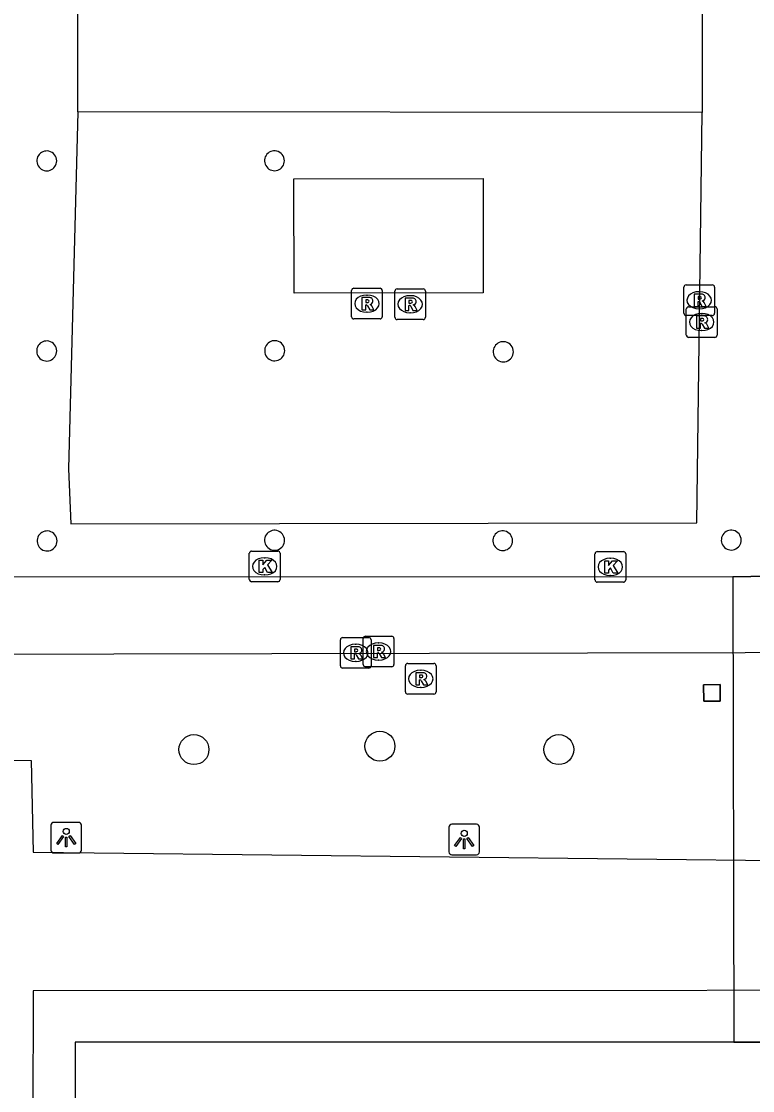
# Model space of a CAD drawing. Extents: x 161477 to 163040, y 383680 to 384868.
# Drawn here: x 162035.25 to 162059.1, y 384239.31 to 384274.2 of the extents above; entities that cross this region are included whole.
import ezdxf

# ---------------------------------------------------------------- set-up
doc = ezdxf.new("R2010")
doc.units = 0
for name, color, linetype in [('IMGEO_Boom', 7, 'Continuous'), ('IMGEO_Dek', 7, 'Continuous'), ('IMGEO_Groenvoorziening', 7, 'Continuous'), ('IMGEO_Hek', 7, 'Continuous'), ('IMGEO_Kolk', 7, 'Continuous'), ('IMGEO_Lichtpunt', 7, 'Continuous'), ('IMGEO_Pand', 7, 'Continuous'), ('IMGEO_Pand_overbouw', 7, 'Continuous'), ('IMGEO_Pijler', 7, 'Continuous'), ('IMGEO_Rioolput', 7, 'Continuous'), ('IMGEO_Voetpad_gesloten', 7, 'Continuous'), ('IMGEO_Voetpad_open', 7, 'Continuous')]:
    doc.layers.add(name, color=color, linetype=linetype)

msp = doc.modelspace()

# ---------------------------------------------------------------- linework, layer by layer
at = {"layer": 'IMGEO_Boom'}
for centre in [(162040.876, 384250.439), (162046.943, 384250.551), (162052.779, 384250.44)]:
    msp.add_circle(centre, 0.489, dxfattribs=at)
at = {"layer": 'IMGEO_Dek'}
msp.add_lwpolyline([(162060.816, 384256.115), (162058.456, 384256.073), (162058.494, 384240.893), (162060.867, 384240.892)], close=True, dxfattribs=at)
at = {"layer": 'IMGEO_Groenvoorziening'}
msp.add_lwpolyline([(162058.044, 384252.024), (162057.507, 384252.021), (162057.504, 384252.558), (162058.041, 384252.561), (162058.044, 384252.024)], dxfattribs=at)
at = {"layer": 'IMGEO_Hek'}
for points in [[(162037.084, 384271.25), (162036.783, 384259.603)], [(162057.284, 384257.842), (162057.456, 384271.229)], [(162036.783, 384259.603), (162036.863, 384257.802)], [(162036.863, 384257.802), (162057.284, 384257.842)]]:
    msp.add_lwpolyline(points, dxfattribs=at)
at = {"layer": 'IMGEO_Kolk'}
for p, q in [((162042.682, 384255.992), (162042.682, 384256.844)), ((162042.757, 384256.918), (162043.609, 384256.918)), ((162043.683, 384256.844), (162043.683, 384255.992)), ((162053.959, 384255.975), (162053.959, 384256.827)), ((162054.034, 384256.901), (162054.886, 384256.901)), ((162054.96, 384256.827), (162054.96, 384255.975)), ((162043.17, 384256.698), (162043.195, 384256.698)), ((162054.447, 384256.681), (162054.472, 384256.681)), ((162043.193, 384256.138), (162043.168, 384256.138)), ((162054.47, 384256.121), (162054.445, 384256.121)), ((162043.609, 384255.918), (162042.757, 384255.918)), ((162054.886, 384255.901), (162054.034, 384255.901))]:
    msp.add_line(p, q, dxfattribs=at)
for points in [[(162042.682, 384255.992), (162042.682, 384256.844)], [(162042.757, 384256.918), (162043.609, 384256.918)], [(162043.683, 384256.844), (162043.683, 384255.992)], [(162053.959, 384255.975), (162053.959, 384256.827)], [(162054.034, 384256.901), (162054.886, 384256.901)], [(162054.96, 384256.827), (162054.96, 384255.975)], [(162043.003, 384256.618), (162043.126, 384256.618), (162043.126, 384256.467), (162043.256, 384256.618), (162043.42, 384256.618), (162043.274, 384256.467), (162043.427, 384256.218), (162043.275, 384256.218), (162043.19, 384256.382), (162043.126, 384256.315), (162043.126, 384256.218), (162043.003, 384256.218), (162043.003, 384256.618)], [(162054.28, 384256.601), (162054.403, 384256.601), (162054.403, 384256.45), (162054.533, 384256.601), (162054.697, 384256.601), (162054.551, 384256.45), (162054.704, 384256.201), (162054.552, 384256.201), (162054.467, 384256.365), (162054.403, 384256.298), (162054.403, 384256.201), (162054.28, 384256.201), (162054.28, 384256.601)], [(162043.609, 384255.918), (162042.757, 384255.918)], [(162054.886, 384255.901), (162054.034, 384255.901)]]:
    msp.add_lwpolyline(points, dxfattribs=at)
for centre, start, end in [((162042.759, 384256.842), 91.552, 178.448), ((162042.759, 384256.842), 91.552, 178.448), ((162043.607, 384256.842), 1.552, 88.448), ((162043.607, 384256.842), 1.552, 88.448), ((162054.036, 384256.825), 91.552, 178.448), ((162054.036, 384256.825), 91.552, 178.448), ((162054.884, 384256.825), 1.552, 88.448), ((162054.884, 384256.825), 1.552, 88.448), ((162042.759, 384255.994), 181.552, 268.448), ((162042.759, 384255.994), 181.552, 268.448), ((162043.607, 384255.994), 271.552, 358.448), ((162043.607, 384255.994), 271.552, 358.448), ((162054.036, 384255.977), 181.552, 268.448), ((162054.036, 384255.977), 181.552, 268.448), ((162054.884, 384255.977), 271.552, 358.448), ((162054.884, 384255.977), 271.552, 358.448)]:
    msp.add_arc(centre, 0.0765, start, end, dxfattribs=at)
for centre, major_axis, ratio, start_param, end_param in [((162043.169, 384256.418), (-0.387, 0.002), 0.722429, 4.712389, 7.853982), ((162043.194, 384256.418), (-0.39, 0.002), 0.717154, 1.570796, 4.712389), ((162054.446, 384256.401), (-0.387, 0.002), 0.722429, 4.712389, 7.853982), ((162054.471, 384256.401), (-0.39, 0.002), 0.717154, 1.570796, 4.712389)]:
    msp.add_ellipse(centre, major_axis=major_axis, ratio=ratio, start_param=start_param, end_param=end_param, dxfattribs=at)
at = {"layer": 'IMGEO_Lichtpunt'}
for p, q in [((162037.112, 384248.066), (162036.304, 384248.066)), ((162037.112, 384248.066), (162036.304, 384248.066)), ((162050.096, 384248.004), (162049.288, 384248.004)), ((162050.096, 384248.004), (162049.288, 384248.004)), ((162036.21, 384247.971), (162036.21, 384247.164)), ((162036.21, 384247.971), (162036.21, 384247.164)), ((162037.206, 384247.164), (162037.206, 384247.971)), ((162037.206, 384247.164), (162037.206, 384247.971)), ((162049.194, 384247.909), (162049.194, 384247.102)), ((162049.194, 384247.909), (162049.194, 384247.102)), ((162050.19, 384247.102), (162050.19, 384247.909)), ((162050.19, 384247.102), (162050.19, 384247.909)), ((162036.304, 384247.07), (162037.112, 384247.07)), ((162036.304, 384247.07), (162037.112, 384247.07)), ((162049.288, 384247.008), (162050.096, 384247.008)), ((162049.288, 384247.008), (162050.096, 384247.008))]:
    msp.add_line(p, q, dxfattribs=at)
for points in [[(162036.584, 384247.635), (162036.623, 384247.607), (162036.435, 384247.345), (162036.397, 384247.372), (162036.584, 384247.635)], [(162036.686, 384247.587), (162036.733, 384247.587), (162036.733, 384247.265), (162036.686, 384247.265), (162036.686, 384247.587)], [(162036.796, 384247.607), (162036.834, 384247.634), (162037.021, 384247.372), (162036.982, 384247.344), (162036.796, 384247.607)], [(162049.568, 384247.573), (162049.607, 384247.545), (162049.419, 384247.283), (162049.381, 384247.31), (162049.568, 384247.573)], [(162049.67, 384247.525), (162049.717, 384247.525), (162049.717, 384247.203), (162049.67, 384247.203), (162049.67, 384247.525)], [(162049.78, 384247.545), (162049.818, 384247.572), (162050.005, 384247.31), (162049.966, 384247.282), (162049.78, 384247.545)]]:
    msp.add_lwpolyline(points, dxfattribs=at)
for centre in [(162036.709, 384247.769), (162049.693, 384247.707)]:
    msp.add_circle(centre, 0.0994, dxfattribs=at)
for centre, start, end in [((162036.304, 384247.971), 90, 180), ((162036.304, 384247.971), 90, 180), ((162037.112, 384247.971), 0, 90), ((162037.112, 384247.971), 0, 90), ((162049.288, 384247.909), 90, 180), ((162049.288, 384247.909), 90, 180), ((162050.096, 384247.909), 0, 90), ((162050.096, 384247.909), 0, 90), ((162036.304, 384247.164), 180, 270), ((162036.304, 384247.164), 180, 270), ((162037.112, 384247.164), 270, 0), ((162037.112, 384247.164), 270, 360), ((162049.288, 384247.102), 180, 270), ((162049.288, 384247.102), 180, 270), ((162050.096, 384247.102), 270, 0), ((162050.096, 384247.102), 270, 360)]:
    msp.add_arc(centre, 0.0946, start, end, dxfattribs=at)
at = {"layer": 'IMGEO_Pand'}
for points in [[(162057.395, 384291.621), (162057.445, 384291.621), (162057.45, 384281.644), (162057.456, 384271.229), (162037.084, 384271.251), (162037.08, 384278.956), (162037.084, 384281.436), (162037.084, 384281.639), (162037.079, 384283.923), (162037.075, 384288.874), (162037.083, 384291.632)], [(162050.306, 384269.071), (162050.309, 384265.341), (162044.14, 384265.336), (162044.137, 384269.066), (162050.306, 384269.071)], [(162082.399, 384225.651), (162082.408, 384231.898), (162082.412, 384234.268), (162082.422, 384240.901), (162061.823, 384240.891), (162060.867, 384240.892), (162058.494, 384240.893), (162057.612, 384240.894), (162036.997, 384240.896), (162036.996, 384234.345), (162036.996, 384231.857), (162036.996, 384231.817), (162036.996, 384228.133), (162037.096, 384226.903)]]:
    msp.add_lwpolyline(points, dxfattribs=at)
for centre, radius, start, end in [((162036.074, 384269.647), 0.324, 77.1604, 359.9821), ((162043.502, 384269.651), 0.324, 77.0494, 0.0481), ((162036.073, 384269.646), 0.325, 0.1412, 77.0013), ((162043.502, 384269.651), 0.323, 359.954, 77.1435), ((162036.071, 384263.445), 0.327, 77.1704, 0.0613), ((162036.072, 384263.445), 0.326, 0.0392, 77.1925), ((162043.51, 384263.453), 0.328, 77.2103, 0.0655), ((162043.512, 384263.454), 0.326, 359.8332, 77.4426), ((162050.967, 384263.419), 0.33, 77.8293, 358.8075), ((162050.966, 384263.418), 0.33, 358.8942, 77.7425), ((162036.085, 384257.247), 0.326, 77.0603, 0.127), ((162036.086, 384257.248), 0.325, 359.933, 77.2542), ((162043.505, 384257.27), 0.327, 77.1704, 0.0613), ((162043.506, 384257.27), 0.326, 0.0392, 77.1925), ((162050.948, 384257.256), 0.321, 77.2214, 0.0088), ((162050.948, 384257.256), 0.321, 0.0249, 77.2054), ((162058.405, 384257.277), 0.325, 77.09, 0.0525), ((162058.404, 384257.276), 0.325, 0.1412, 77.0013)]:
    msp.add_arc(centre, radius, start, end, dxfattribs=at)
at = {"layer": 'IMGEO_Pand_overbouw'}
for points in [[(162186.119, 384257.793), (162065.798, 384257.911), (162065.628, 384257.91), (162065.607, 384262.795), (162063.277, 384262.784), (162063.278, 384262.684), (162059.481, 384262.665), (162059.529, 384281.645), (162057.45, 384281.657), (162057.45, 384281.644), (162057.456, 384271.229), (162037.084, 384271.251), (162037.08, 384278.956), (162037.084, 384281.436), (162037.084, 384281.639), (162019.702, 384281.634)], [(162019.714, 384256.084), (162058.456, 384256.073), (162060.816, 384256.115), (162156.344, 384256.098)]]:
    msp.add_lwpolyline(points, dxfattribs=at)
msp.add_lwpolyline([(162050.309, 384265.341), (162044.14, 384265.336), (162044.137, 384269.066), (162050.306, 384269.071)], close=True, dxfattribs=at)
at = {"layer": 'IMGEO_Pijler'}
msp.add_lwpolyline([(162057.504, 384252.558), (162057.507, 384252.021), (162058.044, 384252.024), (162058.041, 384252.561)], close=True, dxfattribs=at)
at = {"layer": 'IMGEO_Rioolput'}
for p, q in [((162046.094, 384265.49), (162046.946, 384265.49)), ((162047.504, 384265.47), (162048.356, 384265.47)), ((162056.859, 384264.674), (162056.859, 384265.526)), ((162056.934, 384265.6), (162057.786, 384265.6)), ((162057.86, 384265.526), (162057.86, 384264.674)), ((162046.019, 384264.564), (162046.019, 384265.416)), ((162046.507, 384265.27), (162046.532, 384265.27)), ((162047.02, 384265.416), (162047.02, 384264.564)), ((162047.429, 384264.544), (162047.429, 384265.396)), ((162047.917, 384265.25), (162047.942, 384265.25)), ((162048.43, 384265.396), (162048.43, 384264.544)), ((162057.347, 384265.38), (162057.372, 384265.38)), ((162056.939, 384263.964), (162056.939, 384264.816)), ((162057.014, 384264.89), (162057.866, 384264.89)), ((162057.37, 384264.82), (162057.345, 384264.82)), ((162057.94, 384264.816), (162057.94, 384263.964)), ((162046.946, 384264.49), (162046.094, 384264.49)), ((162046.53, 384264.71), (162046.505, 384264.71)), ((162048.356, 384264.47), (162047.504, 384264.47)), ((162047.94, 384264.69), (162047.915, 384264.69)), ((162057.786, 384264.6), (162056.934, 384264.6)), ((162057.427, 384264.67), (162057.452, 384264.67)), ((162057.45, 384264.11), (162057.425, 384264.11)), ((162057.866, 384263.89), (162057.014, 384263.89)), ((162045.652, 384253.171), (162045.652, 384254.023)), ((162045.727, 384254.097), (162046.579, 384254.097)), ((162046.399, 384253.214), (162046.399, 384254.066)), ((162046.474, 384254.14), (162047.326, 384254.14)), ((162046.653, 384254.023), (162046.653, 384253.171)), ((162047.4, 384254.066), (162047.4, 384253.214)), ((162046.14, 384253.877), (162046.165, 384253.877)), ((162046.887, 384253.92), (162046.912, 384253.92)), ((162046.163, 384253.317), (162046.138, 384253.317)), ((162046.91, 384253.36), (162046.885, 384253.36)), ((162047.849, 384253.25), (162048.701, 384253.25)), ((162046.579, 384253.097), (162045.727, 384253.097)), ((162047.326, 384253.14), (162046.474, 384253.14)), ((162047.774, 384252.324), (162047.774, 384253.176)), ((162048.262, 384253.03), (162048.287, 384253.03)), ((162048.775, 384253.176), (162048.775, 384252.324)), ((162048.701, 384252.25), (162047.849, 384252.25)), ((162048.285, 384252.47), (162048.26, 384252.47))]:
    msp.add_line(p, q, dxfattribs=at)
for points in [[(162046.094, 384265.49), (162046.946, 384265.49)], [(162047.504, 384265.47), (162048.356, 384265.47)], [(162056.859, 384264.674), (162056.859, 384265.526)], [(162056.934, 384265.6), (162057.786, 384265.6)], [(162057.86, 384265.526), (162057.86, 384264.674)], [(162046.019, 384264.564), (162046.019, 384265.416)], [(162046.608, 384265.188), (162046.356, 384265.19), (162046.356, 384264.79)], [(162046.534, 384265.109), (162046.48, 384265.109), (162046.48, 384265.028)], [(162047.02, 384265.416), (162047.02, 384264.564)], [(162047.429, 384264.544), (162047.429, 384265.396)], [(162048.018, 384265.168), (162047.766, 384265.17), (162047.766, 384264.77)], [(162047.944, 384265.089), (162047.89, 384265.089), (162047.89, 384265.008)], [(162048.43, 384265.396), (162048.43, 384264.544)], [(162057.448, 384265.298), (162057.196, 384265.3), (162057.196, 384264.9)], [(162057.374, 384265.219), (162057.32, 384265.219), (162057.32, 384265.138)], [(162057.32, 384265.138), (162057.372, 384265.138)], [(162046.356, 384264.79), (162046.48, 384264.79), (162046.48, 384264.952), (162046.491, 384264.952)], [(162046.48, 384265.028), (162046.532, 384265.028)], [(162046.538, 384264.923), (162046.609, 384264.79), (162046.749, 384264.79), (162046.684, 384264.916)], [(162047.766, 384264.77), (162047.89, 384264.77), (162047.89, 384264.932), (162047.901, 384264.932)], [(162047.89, 384265.008), (162047.942, 384265.008)], [(162047.948, 384264.903), (162048.019, 384264.77), (162048.159, 384264.77), (162048.094, 384264.896)], [(162056.939, 384263.964), (162056.939, 384264.816)], [(162057.014, 384264.89), (162057.866, 384264.89)], [(162057.196, 384264.9), (162057.32, 384264.9), (162057.32, 384265.062), (162057.331, 384265.062)], [(162057.378, 384265.033), (162057.449, 384264.9), (162057.589, 384264.9), (162057.524, 384265.026)], [(162057.94, 384264.816), (162057.94, 384263.964)], [(162046.946, 384264.49), (162046.094, 384264.49)], [(162048.356, 384264.47), (162047.504, 384264.47)], [(162057.786, 384264.6), (162056.934, 384264.6)], [(162057.528, 384264.588), (162057.276, 384264.59), (162057.276, 384264.19)], [(162057.454, 384264.509), (162057.4, 384264.509), (162057.4, 384264.428)], [(162057.4, 384264.428), (162057.452, 384264.428)], [(162057.276, 384264.19), (162057.4, 384264.19), (162057.4, 384264.352), (162057.411, 384264.352)], [(162057.458, 384264.323), (162057.529, 384264.19), (162057.669, 384264.19), (162057.604, 384264.316)], [(162057.866, 384263.89), (162057.014, 384263.89)], [(162045.652, 384253.171), (162045.652, 384254.023)], [(162045.727, 384254.097), (162046.579, 384254.097)], [(162046.399, 384253.214), (162046.399, 384254.066)], [(162046.474, 384254.14), (162047.326, 384254.14)], [(162046.653, 384254.023), (162046.653, 384253.171)], [(162047.4, 384254.066), (162047.4, 384253.214)], [(162046.241, 384253.795), (162045.989, 384253.797), (162045.989, 384253.397)], [(162046.167, 384253.716), (162046.113, 384253.716), (162046.113, 384253.635)], [(162046.113, 384253.635), (162046.165, 384253.635)], [(162046.988, 384253.838), (162046.736, 384253.84), (162046.736, 384253.44)], [(162046.736, 384253.44), (162046.86, 384253.44), (162046.86, 384253.602), (162046.871, 384253.602)], [(162046.914, 384253.759), (162046.86, 384253.759), (162046.86, 384253.678)], [(162046.86, 384253.678), (162046.912, 384253.678)], [(162045.989, 384253.397), (162046.113, 384253.397), (162046.113, 384253.559), (162046.124, 384253.559)], [(162046.171, 384253.53), (162046.242, 384253.397), (162046.382, 384253.397), (162046.317, 384253.523)], [(162046.918, 384253.573), (162046.989, 384253.44), (162047.129, 384253.44), (162047.064, 384253.566)], [(162047.849, 384253.25), (162048.701, 384253.25)], [(162046.579, 384253.097), (162045.727, 384253.097)], [(162047.326, 384253.14), (162046.474, 384253.14)], [(162047.774, 384252.324), (162047.774, 384253.176)], [(162048.363, 384252.948), (162048.111, 384252.95), (162048.111, 384252.55)], [(162048.775, 384253.176), (162048.775, 384252.324)], [(162048.111, 384252.55), (162048.235, 384252.55), (162048.235, 384252.712), (162048.246, 384252.712)], [(162048.289, 384252.869), (162048.235, 384252.869), (162048.235, 384252.788)], [(162048.235, 384252.788), (162048.287, 384252.788)], [(162048.293, 384252.683), (162048.364, 384252.55), (162048.504, 384252.55), (162048.439, 384252.676)], [(162048.701, 384252.25), (162047.849, 384252.25)]]:
    msp.add_lwpolyline(points, dxfattribs=at)
for centre, radius, start, end in [((162046.096, 384265.414), 0.0765, 91.552, 178.448), ((162046.096, 384265.414), 0.0765, 91.552, 178.448), ((162046.944, 384265.414), 0.0765, 1.552, 88.448), ((162046.944, 384265.414), 0.0765, 1.552, 88.448), ((162047.506, 384265.394), 0.0765, 91.552, 178.448), ((162047.506, 384265.394), 0.0765, 91.552, 178.448), ((162048.354, 384265.394), 0.0765, 1.552, 88.448), ((162048.354, 384265.394), 0.0765, 1.552, 88.448), ((162056.936, 384265.524), 0.0765, 91.552, 178.448), ((162056.936, 384265.524), 0.0765, 91.552, 178.448), ((162057.784, 384265.524), 0.0765, 1.552, 88.448), ((162057.784, 384265.524), 0.0765, 1.552, 88.448), ((162046.54, 384265.013), 0.0964, 77.0061, 93.1865), ((162046.554, 384265.07), 0.0378, 276.6634, 79.6772), ((162046.607, 384265.078), 0.109, 350.3612, 89.416), ((162047.95, 384264.993), 0.0964, 77.0061, 93.1865), ((162047.964, 384265.05), 0.0378, 276.6634, 79.6772), ((162048.017, 384265.058), 0.109, 350.3612, 89.416), ((162057.356, 384265.327), 0.19, 274.7715, 282.9687), ((162057.38, 384265.123), 0.0964, 77.0061, 93.1865), ((162057.394, 384265.18), 0.0378, 276.6634, 79.6772), ((162057.447, 384265.188), 0.109, 350.3612, 89.416), ((162057.445, 384265.188), 0.112, 277.5842, 350.9817), ((162046.49, 384264.899), 0.0533, 26.0293, 88.6989), ((162046.516, 384265.217), 0.19, 274.7715, 282.9687), ((162046.605, 384265.078), 0.112, 277.5842, 350.9817), ((162046.589, 384264.863), 0.108, 29.5134, 73.7905), ((162047.9, 384264.879), 0.0533, 26.0293, 88.6989), ((162047.926, 384265.197), 0.19, 274.7715, 282.9687), ((162048.015, 384265.058), 0.112, 277.5842, 350.9817), ((162047.999, 384264.843), 0.108, 29.5134, 73.7905), ((162057.016, 384264.814), 0.0765, 91.552, 178.448), ((162057.016, 384264.814), 0.0765, 91.552, 178.448), ((162057.33, 384265.009), 0.0533, 26.0293, 88.6989), ((162057.429, 384264.973), 0.108, 29.5134, 73.7905), ((162057.864, 384264.814), 0.0765, 1.552, 88.448), ((162057.864, 384264.814), 0.0765, 1.552, 88.448), ((162046.096, 384264.566), 0.0765, 181.552, 268.448), ((162046.096, 384264.566), 0.0765, 181.552, 268.448), ((162046.944, 384264.566), 0.0765, 271.552, 358.448), ((162046.944, 384264.566), 0.0765, 271.552, 358.448), ((162047.506, 384264.546), 0.0765, 181.552, 268.448), ((162047.506, 384264.546), 0.0765, 181.552, 268.448), ((162048.354, 384264.546), 0.0765, 271.552, 358.448), ((162048.354, 384264.546), 0.0765, 271.552, 358.448), ((162056.936, 384264.676), 0.0765, 181.552, 268.448), ((162056.936, 384264.676), 0.0765, 181.552, 268.448), ((162057.436, 384264.617), 0.19, 274.7715, 282.9687), ((162057.46, 384264.413), 0.0964, 77.0061, 93.1865), ((162057.474, 384264.47), 0.0378, 276.6634, 79.6772), ((162057.527, 384264.478), 0.109, 350.3612, 89.416), ((162057.525, 384264.478), 0.112, 277.5842, 350.9817), ((162057.784, 384264.676), 0.0765, 271.552, 358.448), ((162057.784, 384264.676), 0.0765, 271.552, 358.448), ((162057.41, 384264.299), 0.0533, 26.0293, 88.6989), ((162057.509, 384264.263), 0.108, 29.5134, 73.7905), ((162057.016, 384263.966), 0.0765, 181.552, 268.448), ((162057.016, 384263.966), 0.0765, 181.552, 268.448), ((162057.864, 384263.966), 0.0765, 271.552, 358.448), ((162057.864, 384263.966), 0.0765, 271.552, 358.448), ((162045.729, 384254.021), 0.0765, 91.552, 178.448), ((162045.729, 384254.021), 0.0765, 91.552, 178.448), ((162046.476, 384254.064), 0.0765, 91.552, 178.448), ((162046.476, 384254.064), 0.0765, 91.552, 178.448), ((162046.577, 384254.021), 0.0765, 1.552, 88.448), ((162046.577, 384254.021), 0.0765, 1.552, 88.448), ((162047.324, 384254.064), 0.0765, 1.552, 88.448), ((162047.324, 384254.064), 0.0765, 1.552, 88.448), ((162046.149, 384253.824), 0.19, 274.7715, 282.9687), ((162046.173, 384253.62), 0.0964, 77.0061, 93.1865), ((162046.187, 384253.677), 0.0378, 276.6634, 79.6772), ((162046.24, 384253.685), 0.109, 350.3612, 89.416), ((162046.238, 384253.685), 0.112, 277.5842, 350.9817), ((162046.87, 384253.549), 0.0533, 26.0293, 88.6989), ((162046.896, 384253.867), 0.19, 274.7715, 282.9687), ((162046.92, 384253.663), 0.0964, 77.0061, 93.1865), ((162046.934, 384253.72), 0.0378, 276.6634, 79.6772), ((162046.987, 384253.728), 0.109, 350.3612, 89.416), ((162046.985, 384253.728), 0.112, 277.5842, 350.9817), ((162046.969, 384253.513), 0.108, 29.5134, 73.7905), ((162046.123, 384253.506), 0.0533, 26.0293, 88.6989), ((162046.222, 384253.47), 0.108, 29.5134, 73.7905), ((162047.851, 384253.174), 0.0765, 91.552, 178.448), ((162047.851, 384253.174), 0.0765, 91.552, 178.448), ((162048.699, 384253.174), 0.0765, 1.552, 88.448), ((162048.699, 384253.174), 0.0765, 1.552, 88.448), ((162045.729, 384253.173), 0.0765, 181.552, 268.448), ((162045.729, 384253.173), 0.0765, 181.552, 268.448), ((162046.476, 384253.216), 0.0765, 181.552, 268.448), ((162046.476, 384253.216), 0.0765, 181.552, 268.448), ((162046.577, 384253.173), 0.0765, 271.552, 358.448), ((162046.577, 384253.173), 0.0765, 271.552, 358.448), ((162047.324, 384253.216), 0.0765, 271.552, 358.448), ((162047.324, 384253.216), 0.0765, 271.552, 358.448), ((162048.362, 384252.838), 0.109, 350.3612, 89.416), ((162048.245, 384252.659), 0.0533, 26.0293, 88.6989), ((162048.271, 384252.977), 0.19, 274.7715, 282.9687), ((162048.295, 384252.773), 0.0964, 77.0061, 93.1865), ((162048.309, 384252.83), 0.0378, 276.6634, 79.6772), ((162048.36, 384252.838), 0.112, 277.5842, 350.9817), ((162048.344, 384252.623), 0.108, 29.5134, 73.7905), ((162047.851, 384252.326), 0.0765, 181.552, 268.448), ((162047.851, 384252.326), 0.0765, 181.552, 268.448), ((162048.699, 384252.326), 0.0765, 271.552, 358.448), ((162048.699, 384252.326), 0.0765, 271.552, 358.448)]:
    msp.add_arc(centre, radius, start, end, dxfattribs=at)
for centre, major_axis, ratio, start_param, end_param in [((162046.506, 384264.99), (-0.387, 0.002), 0.722429, 4.712389, 7.853982), ((162046.531, 384264.99), (-0.39, 0.002), 0.717154, 1.570796, 4.712389), ((162047.916, 384264.97), (-0.387, 0.002), 0.722429, 4.712389, 7.853982), ((162047.941, 384264.97), (-0.39, 0.002), 0.717154, 1.570796, 4.712389), ((162057.346, 384265.1), (-0.387, 0.002), 0.722429, 4.712389, 7.853982), ((162057.371, 384265.1), (-0.39, 0.002), 0.717154, 1.570796, 4.712389), ((162057.426, 384264.39), (-0.387, 0.002), 0.722429, 4.712389, 7.853982), ((162057.451, 384264.39), (-0.39, 0.002), 0.717154, 1.570796, 4.712389), ((162046.139, 384253.597), (-0.387, 0.002), 0.722429, 4.712389, 7.853982), ((162046.164, 384253.597), (-0.39, 0.002), 0.717154, 1.570796, 4.712389), ((162046.886, 384253.64), (-0.387, 0.002), 0.722429, 4.712389, 7.853982), ((162046.911, 384253.64), (-0.39, 0.002), 0.717154, 1.570796, 4.712389), ((162048.261, 384252.75), (-0.387, 0.002), 0.722429, 4.712389, 7.853982), ((162048.286, 384252.75), (-0.39, 0.002), 0.717154, 1.570796, 4.712389)]:
    msp.add_ellipse(centre, major_axis=major_axis, ratio=ratio, start_param=start_param, end_param=end_param, dxfattribs=at)
at = {"layer": 'IMGEO_Voetpad_gesloten'}
msp.add_lwpolyline([(162060.816, 384256.115), (162058.456, 384256.073), (162058.494, 384240.893), (162060.867, 384240.892), (162060.816, 384256.115)], dxfattribs=at)
at = {"layer": 'IMGEO_Voetpad_open'}
for points in [[(162027.95, 384253.54), (162064.015, 384253.615), (162064.015, 384254.642)], [(162027.95, 384253.54), (162027.955, 384251.781), (162027.959, 384250.112), (162035.568, 384250.087), (162035.627, 384247.097), (162037.619, 384247.068), (162066.605, 384246.747)], [(162088.744, 384225.652), (162088.671, 384242.578), (162079.599, 384242.59), (162035.635, 384242.572), (162035.61, 384234.345), (162035.617, 384231.857), (162035.674, 384210.817), (162035.689, 384205.774), (162036.977, 384205.775), (162039.977, 384205.776), (162041.587, 384205.777)]]:
    msp.add_lwpolyline(points, dxfattribs=at)

doc.saveas('drawing.dxf')
